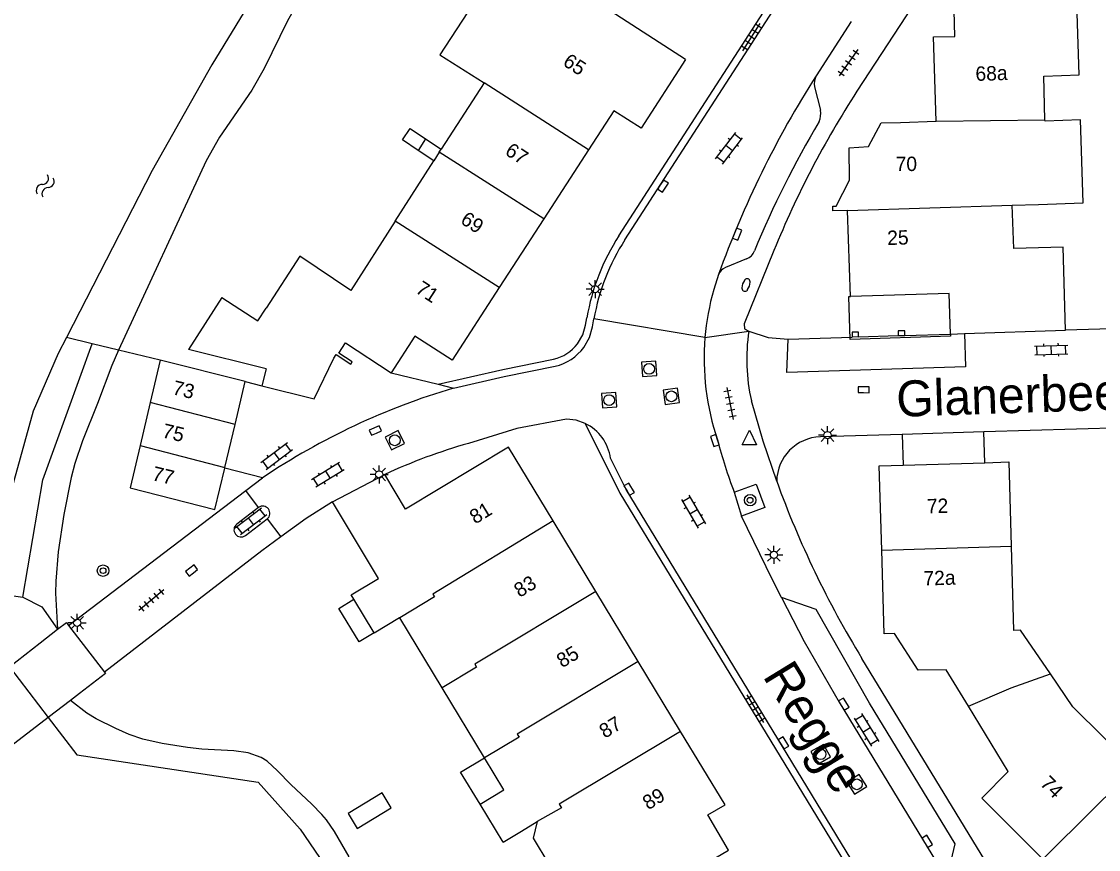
# Model space of a CAD drawing. Extents: x 131000 to 133013, y 393000 to 396501.
# Drawn here: x 131320.1 to 131394.9, y 395338 to 395395.6 of the extents above; entities that cross this region are included whole.
import ezdxf

# ---------------------------------------------------------------- set-up
doc = ezdxf.new("R2010")
doc.units = 0
for name, color, linetype in [('gg-afsc-erfafscheiding', 7, 'Continuous'), ('gg-afsc-muur', 7, 'Continuous'), ('gg-anno-huisnummerreeks BGT', 7, 'Continuous'), ('gg-anno-openbare ruimte label', 7, 'Continuous'), ('gg-bbg-bijgebouw', 7, 'Continuous'), ('gg-bbg-gedigitaliseerde bebouwing', 7, 'Continuous'), ('gg-bbg-gedigitaliseerde bijgebouw', 7, 'Continuous'), ('gg-bbg-hoofdgebouw', 7, 'Continuous'), ('gg-bbg-luifel en loopbrug', 7, 'Continuous'), ('gg-bbg-tussenscheiding', 7, 'Continuous'), ('gg-knt-BGT kruinlijn', 7, 'Continuous'), ('gg-knt-verharding', 7, 'Continuous'), ('gg-knt-verharding nz', 7, 'Continuous'), ('gg-kntw-beschoeiing', 7, 'Continuous'), ('gg-kwrk-kunstwerk niveau 01', 7, 'Continuous'), ('gt-grn-groengrens', 7, 'Continuous'), ('gt-grn-weggrens', 7, 'Continuous'), ('gt-symb-boom', 7, 'Continuous'), ('gt-symb-brandkraan', 7, 'Continuous'), ('gt-symb-klinker verharding', 7, 'Continuous'), ('gt-symb-kolk', 7, 'Continuous'), ('gt-symb-lichtmast', 7, 'Continuous'), ('gt-symb-rioolschacht', 7, 'Continuous'), ('gt-symb-tegel verharding', 7, 'Continuous'), ('gt-symb-waterafsluiter', 7, 'Continuous'), ('gt-symb-watersymbool', 7, 'Continuous')]:
    doc.layers.add(name, color=color, linetype=linetype)

# ---------------------------------------------------------------- blocks, each defined once
blk = doc.blocks.new('gt0-KL1')
at = {"layer": 'gt-symb-klinker verharding'}
for p, q in [((-1.15, 0.3), (1.15, 0.3)), ((-1, -0.3), (-1, 0.3)), ((-0.5, 0.3), (-0.5, 0.45)), ((0, -0.3), (0, 0.3)), ((0.5, 0.3), (0.5, 0.45)), ((1, -0.3), (1, 0.3)), ((-1.15, -0.3), (1.15, -0.3)), ((-0.5, -0.45), (-0.5, -0.3)), ((0.5, -0.45), (0.5, -0.3))]:
    blk.add_line(p, q, dxfattribs=at)
blk = doc.blocks.new('gt0-KOLK')
at = {"layer": 'gt-symb-kolk'}
blk.add_lwpolyline([(0, 0), (0.375, 0), (0.375, 0.4), (-0.375, 0.4), (-0.375, 0), (0, 0)], dxfattribs=at)
blk = doc.blocks.new('gt0-TEG1')
at = {"layer": 'gt-symb-tegel verharding'}
for p, q in [((-1.125, 0), (1.125, 0)), ((-0.9, -0.25), (-0.9, 0.25)), ((-0.45, -0.25), (-0.45, 0.25)), ((0, -0.25), (0, 0.25)), ((0.45, -0.25), (0.45, 0.25)), ((0.9, -0.25), (0.9, 0.25))]:
    blk.add_line(p, q, dxfattribs=at)
blk = doc.blocks.new('gt0-LMAST')
at = {"layer": 'gt-symb-lichtmast'}
for p, q in [((-0.182, 0.173), (-0.447, 0.438)), ((-0.005, 0.246), (-0.005, 0.621)), ((0.172, 0.173), (0.437, 0.438)), ((-0.255, -0.004), (-0.63, -0.004)), ((-0.182, -0.181), (-0.447, -0.446)), ((-0.005, -0.254), (-0.005, -0.629)), ((0.437, -0.446), (0.172, -0.181)), ((0.245, -0.004), (0.62, -0.004))]:
    blk.add_line(p, q, dxfattribs=at)
blk.add_circle((-0.005, -0.004), 0.25, dxfattribs=at)
blk = doc.blocks.new('gt0-BOOM')
at = {"layer": 'gt-symb-boom'}
for radius in [0.4, 0.2]:
    blk.add_circle((0, 0), radius, dxfattribs=at)
blk = doc.blocks.new('gt0-RS')
at = {"layer": 'gt-symb-rioolschacht'}
blk.add_lwpolyline([(-0.5, -0.5), (0.5, -0.5), (0.5, 0.5), (-0.5, 0.5)], close=True, dxfattribs=at)
blk.add_circle((0, 0), 0.375, dxfattribs=at)
blk = doc.blocks.new('gt0-WAFSL')
at = {"layer": 'gt-symb-waterafsluiter'}
for p, q in [((-0.5, -0.333), (0, 0.667)), ((0, 0.667), (0.5, -0.333)), ((0.5, -0.333), (-0.5, -0.333))]:
    blk.add_line(p, q, dxfattribs=at)
blk = doc.blocks.new('gt0-BR')
at = {"layer": 'gt-symb-brandkraan'}
for centre, radius, start, end in [((-0.244, 0), 0.206, 107.56694, 252.43307), ((0.599, -2.664), 3, 106.89205, 107.56694), ((0, -0.691), 0.938, 73.10799, 106.89205), ((-0.599, -2.664), 3, 72.43309, 73.10799), ((0.244, 0), 0.206, 287.56695, 72.43309), ((0.599, 2.664), 3, 252.43307, 253.10797), ((0, 0.691), 0.938, 253.10797, 286.89206), ((-0.599, 2.664), 3, 286.89206, 287.56695)]:
    blk.add_arc(centre, radius, start, end, dxfattribs=at)
blk = doc.blocks.new('gt0-WA')
at = {"layer": 'gt-symb-watersymbool'}
for centre, start, end in [((-0.323, 0.022), 28.07249, 151.92751), ((0.427, 0.422), 208.07248, 331.92751), ((-0.323, -0.428), 28.07249, 151.92751), ((0.427, -0.028), 208.07248, 331.92751)]:
    blk.add_arc(centre, 0.425, start, end, dxfattribs=at)

msp = doc.modelspace()

# ---------------------------------------------------------------- linework, layer by layer
at = {"layer": 'gg-afsc-erfafscheiding'}
for p, q in [((131324.981, 395373.194), (131323.183, 395373.627)), ((131326.796, 395372.757), (131324.981, 395373.194)), ((131329.688, 395372.06), (131326.796, 395372.757))]:
    msp.add_line(p, q, dxfattribs=at)
for points in [[(131341.691, 395362.201), (131339.858, 395361.047), (131338.095, 395359.76)], [(131338.095, 395359.76), (131336.763, 395358.788), (131325.827, 395350.353)]]:
    msp.add_lwpolyline(points, dxfattribs=at)
at = {"layer": 'gg-afsc-muur'}
for p, q in [((131399.903, 395374.343), (131392.645, 395374.13)), ((131378.253, 395373.673), (131377.802, 395373.663)), ((131381.006, 395373.765), (131381.471, 395373.77)), ((131335.613, 395370.568), (131336.775, 395370.278))]:
    msp.add_line(p, q, dxfattribs=at)
for points in [[(131378.253, 395373.673), (131378.258, 395373.996), (131377.806, 395374.002), (131377.802, 395373.663)], [(131381.471, 395373.77), (131381.472, 395374.1), (131381.007, 395374.102), (131381.006, 395373.765)]]:
    msp.add_lwpolyline(points, dxfattribs=at)
at = {"layer": 'gg-bbg-bijgebouw'}
for p, q in [((131329.688, 395372.06), (131329, 395369.12)), ((131335.613, 395370.568), (131329.688, 395372.06)), ((131334.906, 395367.582), (131335.613, 395370.568)), ((131329, 395369.12), (131328.298, 395366.121)), ((131334.195, 395364.579), (131334.906, 395367.582)), ((131334.187, 395364.546), (131334.195, 395364.579))]:
    msp.add_line(p, q, dxfattribs=at)
msp.add_lwpolyline([(131328.298, 395366.121), (131327.61, 395363.182), (131333.502, 395361.656), (131334.187, 395364.546)], dxfattribs=at)
at = {"layer": 'gg-bbg-gedigitaliseerde bebouwing'}
for p, q in [((131352.214, 395391.34), (131349.227, 395386.729)), ((131346.046, 395381.723), (131348.717, 395385.926)), ((131389.041, 395379.816), (131388.935, 395382.829)), ((131388.693, 395364.973), (131388.862, 395359.11)), ((131388.862, 395359.11), (131389.03, 395353.26)), ((131349.302, 395349.27), (131346.353, 395354.141)), ((131352.253, 395344.398), (131349.302, 395349.27)), ((131353.537, 395338.524), (131351.937, 395341.165)), ((131354.82, 395339.3), (131355.906, 395339.959)), ((131353.537, 395338.524), (131354.82, 395339.3))]:
    msp.add_line(p, q, dxfattribs=at)
for points in [[(131391.218, 395388.78), (131391.14, 395391.82), (131393.6, 395391.89), (131393.46, 395396.2), (131384.858, 395398.233)], [(131353.178, 395397.512), (131352.255, 395398.075), (131349.153, 395393.287), (131352.214, 395391.34)], [(131388.935, 395382.829), (131390.761, 395382.893), (131393.865, 395383.002), (131393.69, 395388.76)], [(131393.69, 395388.76), (131391.22, 395388.69), (131391.218, 395388.78)], [(131346.046, 395381.723), (131342.95, 395376.91), (131339.4, 395379.29), (131337.06, 395375.68)], [(131333.975, 395376.419), (131336.485, 395374.793), (131337.06, 395375.68)], [(131344.576, 395353.083), (131346.345, 395354.154), (131346.353, 395354.141)], [(131391.596, 395350.232), (131389.527, 395353.282), (131389.03, 395353.26)], [(131397.451, 395343.69), (131393.15, 395347.94), (131391.596, 395350.232)], [(131351.937, 395341.165), (131353.6, 395342.172), (131352.253, 395344.398)], [(131355.906, 395339.959), (131355.623, 395338.811), (131356.728, 395336.985), (131357.758, 395336.731)]]:
    msp.add_lwpolyline(points, dxfattribs=at)
at = {"layer": 'gg-bbg-gedigitaliseerde bijgebouw'}
for p, q in [((131346.55, 395387.38), (131347.08, 395388.17)), ((131347.08, 395388.17), (131348.153, 395387.45)), ((131347.645, 395386.645), (131346.55, 395387.38)), ((131348.153, 395387.45), (131349.227, 395386.729)), ((131348.717, 395385.926), (131347.645, 395386.645))]:
    msp.add_line(p, q, dxfattribs=at)
msp.add_lwpolyline([(131343.393, 395339.48), (131345.758, 395340.913), (131345.128, 395341.954), (131342.763, 395340.521), (131343.393, 395339.48)], dxfattribs=at)
at = {"layer": 'gg-bbg-hoofdgebouw'}
for p, q in [((131366.224, 395392.979), (131354.938, 395400.279)), ((131381.181, 395388.588), (131383.646, 395388.669)), ((131359.475, 395386.676), (131356.365, 395381.876)), ((131377.707, 395376.479), (131377.497, 395382.466)), ((131356.365, 395381.876), (131353.272, 395377.101)), ((131333.975, 395376.419), (131331.674, 395372.797)), ((131384.644, 395373.866), (131385.633, 395373.899)), ((131385.633, 395373.899), (131392.645, 395374.13)), ((131337.066, 395371.443), (131331.674, 395372.797)), ((131342.118, 395372.546), (131342.579, 395373.261)), ((131342.579, 395373.261), (131345.761, 395371.183)), ((131341.779, 395372.204), (131341.933, 395372.443)), ((131337.066, 395371.443), (131336.775, 395370.278)), ((131381.363, 395364.753), (131387.039, 395364.923)), ((131387.039, 395364.923), (131388.693, 395364.973)), ((131341.691, 395362.201), (131345.312, 395364.103)), ((131346.76, 395361.694), (131345.312, 395364.103)), ((131359.992, 395355.973), (131357.022, 395360.883)), ((131344.576, 395353.083), (131343.171, 395355.42)), ((131362.942, 395351.097), (131359.992, 395355.973)), ((131365.884, 395346.235), (131362.942, 395351.097))]:
    msp.add_line(p, q, dxfattribs=at)
for points in [[(131383.646, 395388.669), (131383.47, 395394.543), (131384.952, 395394.579), (131384.858, 395398.233)], [(131366.224, 395392.979), (131363.135, 395388.185), (131361.241, 395389.402), (131359.475, 395386.676)], [(131377.497, 395382.466), (131376.467, 395382.435), (131376.465, 395382.77), (131376.709, 395382.772), (131377.622, 395384.58), (131377.602, 395386.821), (131378.949, 395386.905), (131379.817, 395388.564), (131381.181, 395388.588)], [(131392.645, 395374.13), (131392.475, 395379.92), (131389.041, 395379.816)], [(131353.272, 395377.101), (131350.001, 395372.052), (131347.406, 395373.734), (131345.761, 395371.183)], [(131384.644, 395373.866), (131384.554, 395376.69), (131377.707, 395376.479)], [(131336.775, 395370.278), (131340.414, 395369.371), (131341.779, 395372.204)], [(131341.933, 395372.443), (131342.949, 395371.779), (131343.059, 395371.943), (131342.118, 395372.546)], [(131357.022, 395360.883), (131353.925, 395366.001), (131346.76, 395361.694)], [(131379.872, 395358.849), (131379.697, 395364.703), (131381.363, 395364.753)], [(131343.171, 395355.42), (131342.984, 395355.731), (131344.874, 395356.857), (131341.691, 395362.201)], [(131385.896, 395347.984), (131384.355, 395350.511), (131382.412, 395350.491), (131380.748, 395353.034), (131380.047, 395353.013), (131379.872, 395358.849)], [(131391.603, 395337.882), (131391.077, 395337.355), (131386.817, 395341.576), (131388.661, 395343.45), (131385.896, 395347.984)], [(131367.918, 395337.194), (131369.218, 395337.963), (131367.767, 395340.417), (131368.973, 395341.13), (131365.884, 395346.235)]]:
    msp.add_lwpolyline(points, dxfattribs=at)
at = {"layer": 'gg-bbg-luifel en loopbrug'}
for p, q in [((131386.975, 395367.062), (131381.299, 395366.891)), ((131381.299, 395366.891), (131381.363, 395364.753)), ((131387.039, 395364.923), (131386.975, 395367.062))]:
    msp.add_line(p, q, dxfattribs=at)
for points in [[(131384.644, 395373.866), (131384.649, 395373.719), (131377.677, 395373.497), (131377.585, 395376.475), (131377.707, 395376.479)], [(131344.576, 395353.083), (131343.541, 395352.456), (131342.129, 395354.788), (131343.171, 395355.42)], [(131351.937, 395341.165), (131350.59, 395343.391), (131352.253, 395344.398)]]:
    msp.add_lwpolyline(points, dxfattribs=at)
at = {"layer": 'gg-bbg-tussenscheiding'}
for p, q in [((131359.475, 395386.676), (131352.214, 395391.34)), ((131383.646, 395388.669), (131391.218, 395388.78)), ((131348.153, 395387.45), (131347.645, 395386.645)), ((131349.095, 395386.522), (131348.717, 395385.926)), ((131349.095, 395386.522), (131349.227, 395386.729)), ((131356.365, 395381.876), (131349.095, 395386.522)), ((131377.497, 395382.466), (131388.935, 395382.829)), ((131353.272, 395377.101), (131346.046, 395381.723)), ((131334.906, 395367.582), (131329, 395369.12)), ((131328.298, 395366.121), (131334.195, 395364.579)), ((131379.872, 395358.849), (131388.862, 395359.11)), ((131391.603, 395337.882), (131397.451, 395343.69))]:
    msp.add_line(p, q, dxfattribs=at)
for points in [[(131357.022, 395360.883), (131348.66, 395355.78), (131348.77, 395355.59), (131346.353, 395354.141)], [(131359.992, 395355.973), (131351.57, 395350.9), (131351.69, 395350.71), (131349.302, 395349.27)], [(131362.942, 395351.097), (131354.53, 395346.04), (131354.65, 395345.84), (131352.253, 395344.398)], [(131385.896, 395347.984), (131388.86, 395349.27), (131391.596, 395350.232)], [(131365.884, 395346.235), (131357.45, 395341.16), (131357.595, 395340.918), (131355.906, 395339.959)]]:
    msp.add_lwpolyline(points, dxfattribs=at)
at = {"layer": 'gg-knt-BGT kruinlijn'}
for points in [[(131358.113, 395433.814), (131358.014, 395433.067), (131356.892, 395427.716), (131356.943, 395427.545), (131356.816, 395426.533), (131356.405, 395424.798), (131355.883, 395423.499), (131355.116, 395422.095), (131352.136, 395417.208), (131348.258, 395411.43), (131345.989, 395407.762), (131343.174, 395403.46), (131341.408, 395400.649), (131338.555, 395395.666), (131336.935, 395392.342), (131336.073, 395390.839), (131333.834, 395387.565), (131332.905, 395385.921), (131326.796, 395372.757)], [(131326.796, 395372.757), (131326.328, 395371.69), (131325.339, 395369.034), (131324.295, 395366.451), (131323.774, 395364.869), (131323.517, 395363.901), (131323.003, 395361.318), (131322.617, 395358.72), (131322.436, 395356.692), (131322.431, 395355.836), (131322.571, 395353.334)], [(131342.829, 395337.516), (131341.822, 395339.267), (131341.252, 395340.082), (131340.941, 395340.46), (131340.255, 395341.169), (131338.779, 395342.53), (131337.866, 395343.485), (131337.129, 395344.159), (131336.727, 395344.419), (131335.817, 395344.744), (131334.813, 395344.877), (131332.602, 395345.007), (131331.61, 395345.118), (131329.841, 395345.398), (131328.482, 395345.7), (131327.538, 395346.026), (131326.62, 395346.426), (131325.259, 395347.104), (131324.604, 395347.499), (131323.462, 395348.389)]]:
    msp.add_lwpolyline(points, dxfattribs=at)
at = {"layer": 'gg-knt-verharding'}
for p, q in [((131387.962, 395405.871), (131378.144, 395390.754)), ((131361.591, 395380.694), (131372.157, 395397.042)), ((131362.011, 395380.423), (131372.577, 395396.771)), ((131377.734, 395395.615), (131375.311, 395391.84)), ((131375.186, 395391.078), (131375.608, 395389.435)), ((131370.474, 395379.113), (131369.01, 395378.494)), ((131368.516, 395378.007), (131368.186, 395376.966)), ((131373.364, 395373.525), (131377.802, 395373.663)), ((131378.253, 395373.673), (131381.006, 395373.765)), ((131381.471, 395373.77), (131384.644, 395373.866)), ((131345.761, 395371.183), (131349.025, 395370.374)), ((131349.025, 395370.374), (131350.095, 395370.109)), ((131400.231, 395367.461), (131386.975, 395367.062)), ((131381.299, 395366.891), (131375.603, 395366.719)), ((131336.813, 395363.873), (131334.187, 395364.546)), ((131335.648, 395362.986), (131336.813, 395363.873)), ((131323.33, 395353.605), (131335.648, 395362.986)), ((131336.534, 395361.811), (131335.648, 395362.986)), ((131369.612, 395362.865), (131371.129, 395363.422)), ((131369.612, 395362.865), (131370.123, 395361.195)), ((131336.534, 395361.811), (131335.021, 395360.644)), ((131335.625, 395359.856), (131337.147, 395361.009)), ((131337.147, 395361.009), (131338.095, 395359.76)), ((131392.151, 395328.876), (131378.489, 395351.299))]:
    msp.add_line(p, q, dxfattribs=at)
for points in [[(131372.374, 395379.686), (131370.3, 395374.592), (131370.329, 395374.244), (131370.628, 395374.064)], [(131358.713, 395373.191), (131359.078, 395373.822), (131359.277, 395374.496), (131359.365, 395375.005)], [(131359.15, 395372.94), (131359.541, 395373.625), (131359.765, 395374.382), (131359.858, 395374.92)], [(131370.628, 395374.064), (131371.966, 395373.64), (131373.364, 395373.525)], [(131349.025, 395370.374), (131353.515, 395371.415), (131357.055, 395372.122)], [(131350.095, 395370.109), (131353.62, 395370.926), (131357.168, 395371.635)], [(131372.564, 395363.636), (131371.624, 395366.409), (131370.803, 395369.22)], [(131359.244, 395367.653), (131358.614, 395367.869), (131357.953, 395367.946), (131354.494, 395367.296), (131351.128, 395366.266)], [(131359.244, 395367.653), (131361.655, 395362.811), (131386.145, 395322.543)], [(131386.571, 395322.804), (131362.093, 395363.053), (131361.011, 395365.228)], [(131371.129, 395363.422), (131371.75, 395361.81), (131370.123, 395361.195)], [(131372.903, 395355.542), (131372.245, 395356.818), (131370.123, 395361.195)], [(131384.393, 395335.961), (131384.965, 395338.413), (131379.009, 395348.191), (131375.306, 395354.7), (131372.903, 395355.542)], [(131372.903, 395355.542), (131374.475, 395352.491), (131376.906, 395348.274), (131384.393, 395335.961)]]:
    msp.add_lwpolyline(points, dxfattribs=at)
for centre, radius, start, end in [((131376.491, 395391.255), 1.317, 153.63323, 187.73488), ((131433.981, 395354.607), 66.516, 147.08226, 157.84963), ((131374.206, 395389.207), 1.42, 336.84596, 9.2271), ((131438.363, 395351.564), 72.977, 149.45757, 157.35625), ((131374.384, 395372.408), 15.242, 147.07031, 170.19072), ((131374.438, 395372.388), 14.798, 147.11541, 170.14963), ((131370.203, 395379.918), 0.849, 288.62948, 342.32103), ((131369.338, 395377.667), 0.89, 111.65567, 157.52667), ((131385.084, 395372.159), 17.569, 164.12037, 175.20653), ((131385.043, 395372.168), 17.527, 175.22416, 198.7976), ((131383.438, 395372.102), 12.959, 171.2904, 192.84767), ((131356.397, 395374.964), 2.917, 283.04684, 322.57718), ((131356.397, 395374.964), 3.417, 283.04591, 323.67797), ((131364.005, 395323.219), 48.91, 106.52339, 123.77743), ((131357.889, 395364.809), 3.15, 7.6418, 64.51684), ((131375.697, 395363.587), 3.134, 91.72527, 179.0983), ((131362.17, 395327.674), 40.141, 105.96744, 114.83341), ((131401.02, 395374.853), 33.618, 194.35251, 200.89209), ((131437.258, 395387.115), 68.822, 199.94687, 211.3596), ((131336.823, 395361.396), 0.505, 309.95682, 124.82737), ((131335.325, 395360.251), 0.496, 127.72403, 307.21611)]:
    msp.add_arc(centre, radius, start, end, dxfattribs=at)
at = {"layer": 'gg-knt-verharding nz'}
msp.add_lwpolyline([(131385.633, 395373.899), (131385.682, 395371.579), (131373.259, 395371.193), (131373.364, 395373.525)], dxfattribs=at)
msp.add_arc((131433.308, 395354.765), 68.834, 147.41131, 160.26661, dxfattribs=at)
at = {"layer": 'gg-kntw-beschoeiing'}
for p, q in [((131323.183, 395373.627), (131322.614, 395372.521)), ((131319.212, 395350.731), (131321.911, 395347.195))]:
    msp.add_line(p, q, dxfattribs=at)
for points in [[(131351.256, 395421.287), (131350.063, 395418.645), (131346.304, 395412.824), (131338.033, 395400.417), (131333.3, 395392.6), (131329.153, 395385.241), (131323.183, 395373.627)], [(131322.614, 395372.521), (131320.874, 395368.503), (131318.633, 395360.472), (131317.957, 395355.502)], [(131321.911, 395347.195), (131323.896, 395344.605), (131336.507, 395342.699), (131339.437, 395339.432), (131342.86, 395334.409)]]:
    msp.add_lwpolyline(points, dxfattribs=at)
at = {"layer": 'gg-kwrk-kunstwerk niveau 01'}
for p, q in [((131321.354, 395352.391), (131322.571, 395353.334)), ((131323.33, 395353.605), (131325.827, 395350.353)), ((131319.212, 395350.731), (131321.354, 395352.391)), ((131324.083, 395348.867), (131323.462, 395348.389)), ((131323.462, 395348.389), (131321.911, 395347.195)), ((131321.911, 395347.195), (131317.236, 395343.597))]:
    msp.add_line(p, q, dxfattribs=at)
for points in [[(131322.571, 395353.334), (131323.177, 395353.804), (131323.33, 395353.605)], [(131325.827, 395350.353), (131325.896, 395350.263), (131324.083, 395348.867)]]:
    msp.add_lwpolyline(points, dxfattribs=at)
at = {"layer": 'gt-grn-groengrens'}
for points in [[(131320.139, 395355.579), (131321.552, 395363.727), (131324.981, 395373.194)], [(131317.957, 395355.502), (131319.18, 395355.718), (131320.139, 395355.579)], [(131320.139, 395355.579), (131321.467, 395354.887), (131322.571, 395353.334)]]:
    msp.add_lwpolyline(points, dxfattribs=at)
at = {"layer": 'gt-grn-weggrens'}
for q in [(131359.858, 395374.92), (131370.628, 395374.064)]:
    msp.add_line((131367.577, 395373.627), q, dxfattribs=at)

# ---------------------------------------------------------------- block references
at = {"layer": 'gt-symb-boom'}
for p in [(131370.715, 395362.311), (131325.728, 395357.411)]:
    msp.add_blockref('gt0-BOOM', p, dxfattribs=at)
at = {"layer": 'gt-symb-brandkraan', "rotation": 71.87318748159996}
msp.add_blockref('gt0-BR', (131370.432, 395377.283), dxfattribs=at)
at = {"layer": 'gt-symb-klinker verharding'}
for p, rotation in [((131369.255, 395386.795), 52.63746931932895), ((131391.656, 395372.763), 1.7183579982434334), ((131337.806, 395365.39), 37.156374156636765), ((131341.35, 395364.082), -148.32868147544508), ((131366.774, 395361.52), -59.79306598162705), ((131336.012, 395360.852), 37.1563741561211), ((131378.802, 395346.339), -58.249803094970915)]:
    msp.add_blockref('gt0-KL1', p, dxfattribs=dict(at, rotation=rotation))
at = {"layer": 'gt-symb-kolk'}
for p, rotation in [((131364.492, 395384.265), -122.4667994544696), ((131369.626, 395380.894), -112.02019755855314), ((131378.609, 395369.794), -0.22918189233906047), ((131344.739, 395366.98), 23.694971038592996), ((131368.451, 395366.52), 108.36604386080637), ((131362.136, 395362.981), -59.79306598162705), ((131332.006, 395357.266), 37.282255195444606), ((131377.057, 395348.026), -58.918270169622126), ((131372.867, 395345.329), -58.741514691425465), ((131382.862, 395338.476), -58.741514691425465)]:
    msp.add_blockref('gt0-KOLK', p, dxfattribs=dict(at, rotation=rotation))
at = {"layer": 'gt-symb-lichtmast'}
for p in [(131359.945, 395377.002), (131376.1, 395366.845), (131344.932, 395364.109), (131372.378, 395358.516), (131323.938, 395353.792)]:
    msp.add_blockref('gt0-LMAST', p, dxfattribs=at)
at = {"layer": 'gt-symb-rioolschacht'}
for p, rotation in [((131363.692, 395371.447), 94.13053862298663), ((131360.912, 395369.275), -85.35527839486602), ((131365.242, 395369.537), -81.78079075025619), ((131346.013, 395366.481), 26.180521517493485), ((131375.617, 395344.644), -60.58918037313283), ((131378.137, 395342.55), -57.37496440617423)]:
    msp.add_blockref('gt0-RS', p, dxfattribs=dict(at, rotation=rotation))
at = {"layer": 'gt-symb-tegel verharding'}
for p, rotation in [((131370.815, 395394.523), 57.12021809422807), ((131377.56, 395392.745), -124.89812356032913), ((131369.318, 395369.039), -78.46537934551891), ((131329.082, 395355.365), -139.9083191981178), ((131371.068, 395347.804), -58.741514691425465)]:
    msp.add_blockref('gt0-TEG1', p, dxfattribs=dict(at, rotation=rotation))
at = {"layer": 'gt-symb-waterafsluiter'}
msp.add_blockref('gt0-WAFSL', (131370.671, 395366.509), dxfattribs=at)
at = {"layer": 'gt-symb-watersymbool', "rotation": 61.462662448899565}
msp.add_blockref('gt0-WA', (131321.682, 395384.127), dxfattribs=at)

# ---------------------------------------------------------------- texts
at = {"layer": 'gg-anno-huisnummerreeks BGT'}
for s, rotation, p in [('65', 327.1, (131357.629, 395392.612)), ('68a', 1.7, (131386.398, 395391.477)), ('67', 327, (131353.607, 395386.405)), ('70', 0.5, (131380.839, 395385.2)), ('69', 327, (131350.508, 395381.621)), ('25', 1.8, (131380.264, 395380.059)), ('71', 327, (131347.384, 395376.798)), ('73', 346.7, (131330.496, 395369.689)), ('75', 346.7, (131329.787, 395366.694)), ('77', 346.7, (131329.081, 395363.716)), ('72', 1.7, (131383.02, 395361.394)), ('81', 31.2, (131351.599, 395360.618)), ('83', 31.2, (131354.688, 395355.513)), ('72a', 1.7, (131382.782, 395356.375)), ('85', 31.2, (131357.648, 395350.62)), ('87', 31.2, (131360.615, 395345.715)), ('74', 315.2, (131390.82, 395342.538)), ('89', 31.2, (131363.628, 395340.736))]:
    msp.add_text(s, height=1, rotation=rotation, dxfattribs=at).set_placement(p)
at = {"layer": 'gg-anno-openbare ruimte label'}
for s, rotation, p in [('Glanerbeek', 1.9, (131380.921, 395368.108)), ('Regge', 301.5, (131371.551, 395350.081))]:
    msp.add_text(s, height=2.5, rotation=rotation, dxfattribs=at).set_placement(p)

doc.saveas('drawing.dxf')
